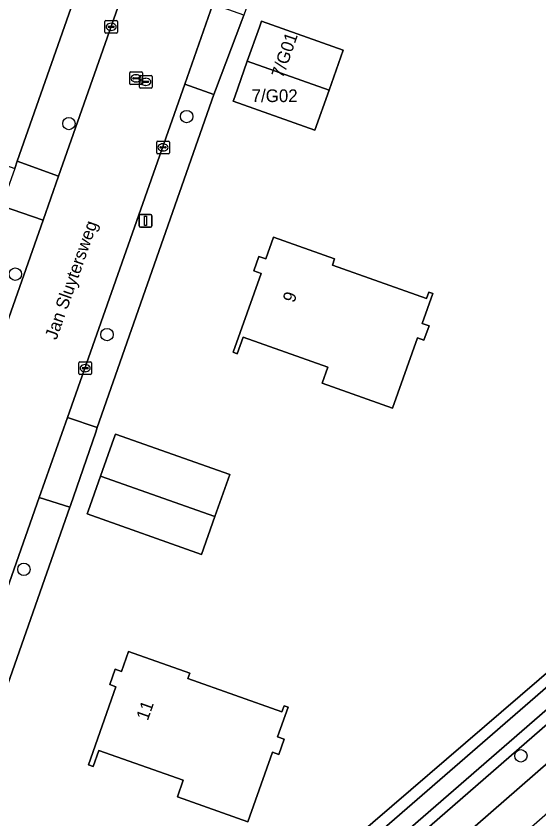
# Model space of a CAD drawing. Extents: x 163266 to 164362, y 381528 to 382286.
# Drawn here: x 163881.4 to 163922.7, y 381834.8 to 381898.2 of the extents above; entities that cross this region are included whole.
import ezdxf

# ---------------------------------------------------------------- set-up
doc = ezdxf.new("R2010")
doc.units = 0
for name, color, linetype in [('IMGEO_Boom', 7, 'Continuous'), ('IMGEO_Erf', 7, 'Continuous'), ('IMGEO_Groenvoorziening', 7, 'Continuous'), ('IMGEO_Kolk', 7, 'Continuous'), ('IMGEO_Lichtmast', 7, 'Continuous'), ('IMGEO_Oever', 7, 'Continuous'), ('IMGEO_Openbare_ruimte_label', 7, 'Continuous'), ('IMGEO_Pand', 7, 'Continuous'), ('IMGEO_Pand_nummerreeks', 7, 'Continuous'), ('IMGEO_Rijbaan_lokaal_gesloten', 7, 'Continuous'), ('IMGEO_Rijbaan_lokaal_open', 7, 'Continuous'), ('IMGEO_Rioolput', 7, 'Continuous'), ('IMGEO_Voetpad_open', 7, 'Continuous'), ('IMGEO_Waterloop', 7, 'Continuous')]:
    doc.layers.add(name, color=color, linetype=linetype)

msp = doc.modelspace()

# ---------------------------------------------------------------- linework, layer by layer
at = {"layer": 'IMGEO_Boom'}
for centre in [(163894.868, 381890.276), (163885.557, 381889.721), (163881.32, 381877.828), (163888.57, 381873.053), (163882, 381854.508), (163921.294, 381839.773)]:
    msp.add_circle(centre, 0.489, dxfattribs=at)
at = {"layer": 'IMGEO_Erf'}
for points in [[(163908.954, 381925.491), (163899.378, 381898.29), (163899.228, 381897.864), (163897.14, 381892.354), (163897.026, 381892.028), (163887.801, 381865.701), (163887.677, 381865.348), (163885.673, 381859.545), (163885.625, 381859.408), (163873.422, 381824.679)], [(163857.501, 381899.58), (163857.037, 381898.145), (163859.677, 381897.265), (163858.799, 381894.631), (163858.641, 381894.157), (163881.276, 381886.183), (163881.478, 381886.757), (163890.49, 381912.392)], [(163870.142, 381820.239), (163868.584, 381818.998), (163862.223, 381814.784), (163844.697, 381820.821), (163841.425, 381821.949), (163840.49, 381819.175), (163843.72, 381818.001), (163840.476, 381809.078), (163837.246, 381810.252), (163825.558, 381776.861), (163838.968, 381772.083), (163846.023, 381779.611), (163846.214, 381780.09), (163981.759, 381896.51)]]:
    msp.add_lwpolyline(points, dxfattribs=at)
for points in [[(163906.124, 381892.362), (163905.005, 381889.198), (163898.546, 381891.482), (163898.67, 381891.834), (163899.665, 381894.646), (163900.62, 381897.346), (163900.784, 381897.81), (163907.243, 381895.526)], [(163906.567, 381879.037), (163906.392, 381878.543), (163913.837, 381875.911), (163914.009, 381876.398), (163914.323, 381876.287), (163913.493, 381873.94), (163914.039, 381873.746), (163913.634, 381872.602), (163913.11, 381872.787), (163911.151, 381867.248), (163905.582, 381869.217), (163906.028, 381870.479), (163899.333, 381872.847), (163898.872, 381871.542), (163898.547, 381871.656), (163900.749, 381877.886), (163900.177, 381878.088), (163900.577, 381879.221), (163901.117, 381879.03), (163901.724, 381880.749)], [(163898.27, 381861.998), (163897.094, 381858.672), (163896.04, 381855.691), (163887.007, 381858.885), (163887.08, 381859.091), (163888.062, 381861.868), (163889.117, 381864.852), (163889.237, 381865.192)], [(163902.397, 381843.246), (163902.568, 381843.73), (163902.888, 381843.616), (163902.059, 381841.271), (163902.578, 381841.087), (163902.152, 381839.88), (163901.654, 381840.056), (163899.709, 381834.556), (163894.135, 381836.527), (163894.601, 381837.844), (163887.934, 381840.201), (163887.485, 381838.929), (163887.095, 381839.067), (163889.275, 381845.231), (163888.795, 381845.401), (163889.223, 381846.61), (163889.71, 381846.438), (163890.272, 381848.026), (163895.119, 381846.313), (163894.964, 381845.875)]]:
    msp.add_lwpolyline(points, close=True, dxfattribs=at)
at = {"layer": 'IMGEO_Groenvoorziening'}
for points in [[(163847.227, 381777.818), (163849.537, 381774.989), (163854.909, 381779.633), (163855.968, 381780.463), (164037.528, 381938.674)], [(163983.01, 381895.079), (163925.999, 381844.559), (163849.507, 381778.101)]]:
    msp.add_lwpolyline(points, dxfattribs=at)
at = {"layer": 'IMGEO_Kolk'}
for p, q in [((163888.473, 381897.866), (163889.325, 381897.866)), ((163888.398, 381896.94), (163888.398, 381897.792)), ((163888.657, 381897.36), (163888.657, 381897.372)), ((163889.095, 381897.323), (163888.697, 381897.323)), ((163888.7, 381897.409), (163889.098, 381897.409)), ((163888.886, 381897.646), (163888.911, 381897.646)), ((163889.141, 381897.372), (163889.141, 381897.36)), ((163889.399, 381897.792), (163889.399, 381896.94)), ((163889.325, 381896.866), (163888.473, 381896.866)), ((163888.909, 381897.086), (163888.884, 381897.086)), ((163892.573, 381888.34), (163893.425, 381888.34)), ((163892.498, 381887.414), (163892.498, 381888.266)), ((163892.757, 381887.834), (163892.757, 381887.846)), ((163893.195, 381887.797), (163892.797, 381887.797)), ((163892.8, 381887.883), (163893.198, 381887.883)), ((163892.986, 381888.12), (163893.011, 381888.12)), ((163893.241, 381887.846), (163893.241, 381887.834)), ((163893.499, 381888.266), (163893.499, 381887.414)), ((163893.425, 381887.34), (163892.573, 381887.34)), ((163893.009, 381887.56), (163892.984, 381887.56)), ((163886.345, 381869.977), (163886.345, 381870.829)), ((163886.42, 381870.903), (163887.272, 381870.903)), ((163886.833, 381870.683), (163886.858, 381870.683)), ((163887.346, 381870.829), (163887.346, 381869.977)), ((163886.604, 381870.397), (163886.604, 381870.409)), ((163887.042, 381870.36), (163886.644, 381870.36)), ((163886.647, 381870.446), (163887.045, 381870.446)), ((163886.856, 381870.123), (163886.831, 381870.123)), ((163887.088, 381870.409), (163887.088, 381870.397)), ((163887.272, 381869.903), (163886.42, 381869.903))]:
    msp.add_line(p, q, dxfattribs=at)
for points in [[(163888.473, 381897.866), (163889.325, 381897.866)], [(163888.398, 381896.94), (163888.398, 381897.792)], [(163889.399, 381897.792), (163889.399, 381896.94)], [(163889.325, 381896.866), (163888.473, 381896.866)], [(163892.573, 381888.34), (163893.425, 381888.34)], [(163892.498, 381887.414), (163892.498, 381888.266)], [(163893.499, 381888.266), (163893.499, 381887.414)], [(163893.425, 381887.34), (163892.573, 381887.34)], [(163886.345, 381869.977), (163886.345, 381870.829)], [(163886.42, 381870.903), (163887.272, 381870.903)], [(163887.346, 381870.829), (163887.346, 381869.977)], [(163887.272, 381869.903), (163886.42, 381869.903)]]:
    msp.add_lwpolyline(points, dxfattribs=at)
for centre, radius, start, end in [((163888.475, 381897.79), 0.0765, 91.55205, 178.44795), ((163888.475, 381897.79), 0.0765, 91.55205, 178.44795), ((163889.323, 381897.79), 0.0765, 1.55205, 88.44795), ((163889.323, 381897.79), 0.0765, 1.55205, 88.44795), ((163888.697, 381897.369), 0.0403, 85.87752, 175.75265), ((163888.694, 381897.359), 0.0366, 178.93798, 274.71019), ((163889.098, 381897.366), 0.043, 264.86636, 352.45326), ((163889.102, 381897.371), 0.0386, 1.73085, 96.63898), ((163888.475, 381896.942), 0.0765, 181.55205, 268.44795), ((163888.475, 381896.942), 0.0765, 181.55205, 268.44795), ((163889.323, 381896.942), 0.0765, 271.55205, 358.44795), ((163889.323, 381896.942), 0.0765, 271.55205, 358.44795), ((163892.575, 381888.264), 0.0765, 91.55205, 178.44795), ((163892.575, 381888.264), 0.0765, 91.55205, 178.44795), ((163893.423, 381888.264), 0.0765, 1.55205, 88.44795), ((163893.423, 381888.264), 0.0765, 1.55205, 88.44795), ((163892.797, 381887.843), 0.0403, 85.87752, 175.75265), ((163892.794, 381887.833), 0.0366, 178.93798, 274.71019), ((163893.198, 381887.84), 0.043, 264.86636, 352.45326), ((163893.202, 381887.845), 0.0386, 1.73085, 96.63898), ((163892.575, 381887.416), 0.0765, 181.55205, 268.44795), ((163892.575, 381887.416), 0.0765, 181.55205, 268.44795), ((163893.423, 381887.416), 0.0765, 271.55205, 358.44795), ((163893.423, 381887.416), 0.0765, 271.55205, 358.44795), ((163886.422, 381870.827), 0.0765, 91.55205, 178.44795), ((163886.422, 381870.827), 0.0765, 91.55205, 178.44795), ((163887.27, 381870.827), 0.0765, 1.55205, 88.44795), ((163887.27, 381870.827), 0.0765, 1.55205, 88.44795), ((163886.422, 381869.979), 0.0765, 181.55205, 268.44795), ((163886.422, 381869.979), 0.0765, 181.55205, 268.44795), ((163886.644, 381870.406), 0.0403, 85.87752, 175.75265), ((163886.641, 381870.396), 0.0366, 178.93798, 274.71019), ((163887.045, 381870.403), 0.043, 264.86636, 352.45326), ((163887.049, 381870.408), 0.0386, 1.73085, 96.63898), ((163887.27, 381869.979), 0.0765, 271.55205, 358.44795), ((163887.27, 381869.979), 0.0765, 271.55205, 358.44795)]:
    msp.add_arc(centre, radius, start, end, dxfattribs=at)
for centre, major_axis, ratio, start_param, end_param in [((163888.885, 381897.366), (-0.387, 0.002), 0.722429, 4.712389, 7.853982), ((163888.91, 381897.366), (-0.39, 0.002), 0.717154, 1.570796, 4.712389), ((163892.985, 381887.84), (-0.387, 0.002), 0.722429, 4.712389, 7.853982), ((163893.01, 381887.84), (-0.39, 0.002), 0.717154, 1.570796, 4.712389), ((163886.832, 381870.403), (-0.387, 0.002), 0.722429, 4.712389, 7.853982), ((163886.857, 381870.403), (-0.39, 0.002), 0.717154, 1.570796, 4.712389)]:
    msp.add_ellipse(centre, major_axis=major_axis, ratio=ratio, start_param=start_param, end_param=end_param, dxfattribs=at)
at = {"layer": 'IMGEO_Lichtmast'}
for p, q in [((163891.122, 381881.641), (163891.122, 381882.441)), ((163891.122, 381882.441), (163891.122, 381881.641)), ((163891.222, 381882.541), (163892.012, 381882.541)), ((163892.012, 381882.541), (163891.222, 381882.541)), ((163892.112, 381882.441), (163892.112, 381881.641)), ((163892.112, 381881.641), (163892.112, 381882.441)), ((163892.012, 381881.541), (163891.222, 381881.541)), ((163891.222, 381881.541), (163892.012, 381881.541))]:
    msp.add_line(p, q, dxfattribs=at)
msp.add_lwpolyline([(163891.542, 381882.416), (163891.692, 381882.416), (163891.692, 381881.666), (163891.542, 381881.666), (163891.542, 381882.416)], dxfattribs=at)
for centre, start, end in [((163891.222, 381882.441), 90, 180), ((163891.222, 381882.441), 90, 180), ((163892.012, 381882.441), 0, 90), ((163892.012, 381882.441), 360, 90), ((163891.222, 381881.641), 180, 270), ((163891.222, 381881.641), 180, 270), ((163892.012, 381881.641), 270, 0), ((163892.012, 381881.641), 270, 0)]:
    msp.add_arc(centre, 0.1, start, end, dxfattribs=at)
at = {"layer": 'IMGEO_Oever'}
for points in [[(163981.759, 381896.51), (163846.214, 381780.09), (163846.023, 381779.611), (163846.291, 381778.92), (163847.227, 381777.818)], [(163849.507, 381778.101), (163925.999, 381844.559)]]:
    msp.add_lwpolyline(points, dxfattribs=at)
msp.add_lwpolyline([(163847.72, 381779.562), (163886.075, 381812.927), (163966.733, 381882.81), (163982.009, 381895.995), (163982.54, 381895.485), (163961.351, 381876.844), (163945.937, 381863.256), (163926.786, 381846.398), (163868.527, 381795.91), (163848.697, 381778.712)], close=True, dxfattribs=at)
at = {"layer": 'IMGEO_Pand'}
for points in [[(163906.124, 381892.362), (163907.243, 381895.526), (163900.784, 381897.81), (163900.62, 381897.346), (163899.665, 381894.646)], [(163906.124, 381892.362), (163899.665, 381894.646), (163898.67, 381891.834), (163898.546, 381891.482), (163905.005, 381889.198)], [(163911.151, 381867.248), (163913.11, 381872.787), (163913.634, 381872.602), (163914.039, 381873.746), (163913.493, 381873.94), (163914.323, 381876.287), (163914.009, 381876.398), (163913.837, 381875.911), (163906.392, 381878.543), (163906.567, 381879.037), (163901.724, 381880.749), (163901.117, 381879.03), (163900.577, 381879.221), (163900.177, 381878.088), (163900.749, 381877.886), (163898.547, 381871.656), (163898.872, 381871.542), (163899.333, 381872.847), (163906.028, 381870.479), (163905.582, 381869.217)], [(163888.062, 381861.868), (163897.094, 381858.672), (163898.27, 381861.998), (163889.237, 381865.192), (163889.117, 381864.852)], [(163888.062, 381861.868), (163887.08, 381859.091), (163887.007, 381858.885), (163896.04, 381855.691), (163897.094, 381858.672)], [(163899.709, 381834.556), (163901.654, 381840.056), (163902.152, 381839.88), (163902.578, 381841.087), (163902.059, 381841.271), (163902.888, 381843.616), (163902.568, 381843.73), (163902.397, 381843.246), (163894.964, 381845.875), (163895.119, 381846.313), (163890.272, 381848.026), (163889.71, 381846.438), (163889.223, 381846.61), (163888.795, 381845.401), (163889.275, 381845.231), (163887.095, 381839.067), (163887.485, 381838.929), (163887.934, 381840.201), (163894.601, 381837.844), (163894.135, 381836.527)]]:
    msp.add_lwpolyline(points, close=True, dxfattribs=at)
at = {"layer": 'IMGEO_Rijbaan_lokaal_gesloten'}
msp.add_lwpolyline([(163994.123, 381896.877), (164001.88, 381903.643), (164037.55, 381934.629), (164049.758, 381945.234), (164051.471, 381946.521), (164055.13, 381949.211), (164052.722, 381952.074), (164050.939, 381950.414), (164050.865, 381950.343), (164048.125, 381947.909), (164037.528, 381938.674), (163855.968, 381780.463), (163854.909, 381779.633), (163856.952, 381777.354), (163875.466, 381793.487), (163918.881, 381831.318), (163926.223, 381837.754)], close=True, dxfattribs=at)
at = {"layer": 'IMGEO_Rijbaan_lokaal_open'}
for points in [[(163910.234, 381957.988), (163884.733, 381885.565), (163883.51, 381882.091), (163865.387, 381830.639)], [(163871.821, 381827.783), (163883.218, 381860.171), (163885.445, 381866.499), (163894.713, 381892.835), (163896.933, 381899.15), (163906.222, 381925.672)]]:
    msp.add_lwpolyline(points, dxfattribs=at)
at = {"layer": 'IMGEO_Rioolput'}
for p, q in [((163890.363, 381892.876), (163890.363, 381893.728)), ((163890.438, 381893.802), (163891.29, 381893.802)), ((163890.851, 381893.582), (163890.876, 381893.582)), ((163891.135, 381892.592), (163891.135, 381893.444)), ((163891.21, 381893.518), (163892.062, 381893.518)), ((163891.364, 381893.728), (163891.364, 381892.876)), ((163892.136, 381893.444), (163892.136, 381892.592)), ((163891.29, 381892.802), (163890.438, 381892.802)), ((163890.622, 381893.296), (163890.622, 381893.308)), ((163891.06, 381893.259), (163890.662, 381893.259)), ((163890.665, 381893.345), (163891.063, 381893.345)), ((163890.874, 381893.022), (163890.849, 381893.022)), ((163891.106, 381893.308), (163891.106, 381893.296)), ((163891.394, 381893.012), (163891.394, 381893.024)), ((163891.832, 381892.975), (163891.434, 381892.975)), ((163891.437, 381893.061), (163891.835, 381893.061)), ((163891.623, 381893.298), (163891.648, 381893.298)), ((163891.878, 381893.024), (163891.878, 381893.012)), ((163892.062, 381892.518), (163891.21, 381892.518)), ((163891.646, 381892.738), (163891.621, 381892.738))]:
    msp.add_line(p, q, dxfattribs=at)
for points in [[(163890.363, 381892.876), (163890.363, 381893.728)], [(163890.438, 381893.802), (163891.29, 381893.802)], [(163891.135, 381892.592), (163891.135, 381893.444)], [(163891.21, 381893.518), (163892.062, 381893.518)], [(163891.364, 381893.728), (163891.364, 381892.876)], [(163892.136, 381893.444), (163892.136, 381892.592)], [(163891.29, 381892.802), (163890.438, 381892.802)], [(163892.062, 381892.518), (163891.21, 381892.518)]]:
    msp.add_lwpolyline(points, dxfattribs=at)
for centre, radius, start, end in [((163890.44, 381893.726), 0.0765, 91.55205, 178.44795), ((163890.44, 381893.726), 0.0765, 91.55205, 178.44795), ((163891.212, 381893.442), 0.0765, 91.55205, 178.44795), ((163891.212, 381893.442), 0.0765, 91.55205, 178.44795), ((163891.288, 381893.726), 0.0765, 1.55205, 88.44795), ((163891.288, 381893.726), 0.0765, 1.55205, 88.44795), ((163892.06, 381893.442), 0.0765, 1.55205, 88.44795), ((163892.06, 381893.442), 0.0765, 1.55205, 88.44795), ((163890.44, 381892.878), 0.0765, 181.55205, 268.44795), ((163890.44, 381892.878), 0.0765, 181.55205, 268.44795), ((163890.662, 381893.305), 0.0403, 85.87752, 175.75265), ((163890.659, 381893.295), 0.0366, 178.93798, 274.71019), ((163891.063, 381893.302), 0.043, 264.86636, 352.45326), ((163891.067, 381893.307), 0.0386, 1.73085, 96.63898), ((163891.288, 381892.878), 0.0765, 271.55205, 358.44795), ((163891.288, 381892.878), 0.0765, 271.55205, 358.44795), ((163891.434, 381893.021), 0.0403, 85.87752, 175.75265), ((163891.431, 381893.011), 0.0366, 178.93798, 274.71019), ((163891.835, 381893.018), 0.043, 264.86636, 352.45326), ((163891.839, 381893.023), 0.0386, 1.73085, 96.63898), ((163891.212, 381892.594), 0.0765, 181.55205, 268.44795), ((163891.212, 381892.594), 0.0765, 181.55205, 268.44795), ((163892.06, 381892.594), 0.0765, 271.55205, 358.44795), ((163892.06, 381892.594), 0.0765, 271.55205, 358.44795)]:
    msp.add_arc(centre, radius, start, end, dxfattribs=at)
for centre, major_axis, ratio, start_param, end_param in [((163890.85, 381893.302), (-0.387, 0.002), 0.722429, 4.712389, 7.853982), ((163890.875, 381893.302), (-0.39, 0.002), 0.717154, 1.570796, 4.712389), ((163891.622, 381893.018), (-0.387, 0.002), 0.722429, 4.712389, 7.853982), ((163891.647, 381893.018), (-0.39, 0.002), 0.717154, 1.570796, 4.712389)]:
    msp.add_ellipse(centre, major_axis=major_axis, ratio=ratio, start_param=start_param, end_param=end_param, dxfattribs=at)
at = {"layer": 'IMGEO_Voetpad_open'}
for points in [[(163907.487, 381960.738), (163890.945, 381913.685), (163890.49, 381912.392), (163881.478, 381886.757), (163884.733, 381885.565), (163910.234, 381957.988)], [(163883.51, 381882.091), (163880.237, 381883.234), (163865.801, 381842.157)], [(163865.387, 381830.639), (163883.51, 381882.091)], [(163873.422, 381824.679), (163885.625, 381859.408), (163883.218, 381860.171), (163871.821, 381827.783)]]:
    msp.add_lwpolyline(points, dxfattribs=at)
for points in [[(163899.228, 381897.864), (163899.378, 381898.29), (163896.933, 381899.15), (163894.713, 381892.835), (163897.026, 381892.028), (163897.14, 381892.354)], [(163885.445, 381866.499), (163887.801, 381865.701), (163897.026, 381892.028), (163894.713, 381892.835)], [(163884.733, 381885.565), (163881.478, 381886.757), (163881.276, 381886.183), (163880.571, 381884.181), (163880.237, 381883.234), (163883.51, 381882.091)], [(163887.677, 381865.348), (163887.801, 381865.701), (163885.445, 381866.499), (163883.218, 381860.171), (163885.625, 381859.408), (163885.673, 381859.545)]]:
    msp.add_lwpolyline(points, close=True, dxfattribs=at)
at = {"layer": 'IMGEO_Waterloop'}
msp.add_lwpolyline([(163847.72, 381779.562), (163848.697, 381778.712), (163868.527, 381795.91), (163926.786, 381846.398), (163945.937, 381863.256), (163961.351, 381876.844), (163982.54, 381895.485), (163982.009, 381895.995), (163966.733, 381882.81), (163886.075, 381812.927)], close=True, dxfattribs=at)

# ---------------------------------------------------------------- texts
at = {"layer": 'IMGEO_Openbare_ruimte_label'}
msp.add_text('Jan Sluytersweg', height=1, rotation=70.60447, dxfattribs=at).set_placement((163884.571, 381872.579))
at = {"layer": 'IMGEO_Pand_nummerreeks'}
for s, rotation, p in [('7/G01', 70.97439, (163902.48, 381893.257)), ('9', 70.7759, (163903.373, 381875.516)), ('11', 70.46672, (163891.791, 381842.5))]:
    msp.add_text(s, height=1, rotation=rotation, dxfattribs=at).set_placement(p)
msp.add_text('7/G02', height=1, dxfattribs=at).set_placement((163900.002, 381891.422))

doc.saveas('drawing.dxf')
